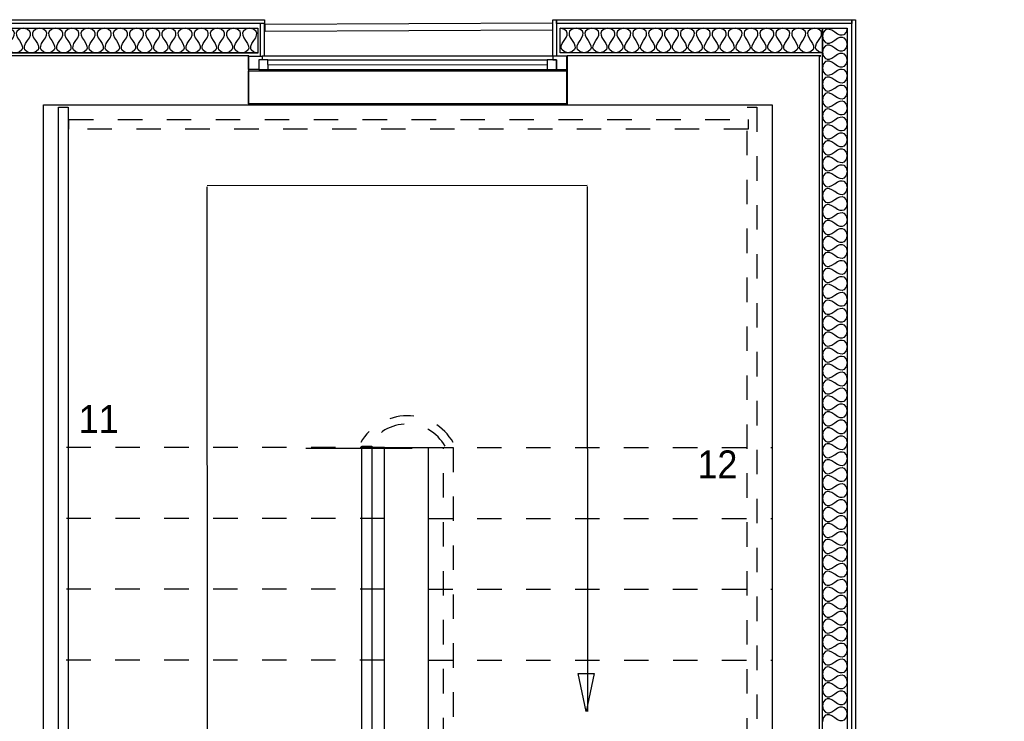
# Model space of a CAD drawing. Header units: millimetres. Extents: x -15 to 127, y -65 to 67.
# Tile 319 of 476: x 40.04 to 44.06, y 34.94 to 37.81. Entities that reach past the tile are written whole.
import ezdxf

# ---------------------------------------------------------------- set-up
doc = ezdxf.new("R2010")
doc.units = ezdxf.units.MM
doc.header["$MEASUREMENT"] = 0
doc.linetypes.add('PC_DASH_2', pattern=[0.125, 0.055556, -0.069444])
doc.layers.add('structure rdc', color=7, linetype='Continuous')
doc.styles.get("Standard").update_dxf_attribs({"font": 'BKANT.TTF'})

# ---------------------------------------------------------------- blocks, each defined once
blk = doc.blocks.new('PD_9339')
at = {"layer": 'structure rdc', "color": 0}
for points in [[(41.0314, -8.6301), (39.8425, -8.6301), (39.8425, -8.5288), (41.0314, -8.5288), (41.0314, -8.6301)], [(41.0314, -8.6301), (41.0158, -8.6269), (41.0047, -8.6174), (41.0024, -8.6103), (41.0029, -8.6016), (41.0069, -8.5913), (41.0149, -8.5795), (41.0229, -8.5676), (41.0268, -8.5573), (41.0274, -8.5486), (41.025, -8.5415), (41.014, -8.532), (40.9984, -8.5288), (40.9827, -8.532), (40.9717, -8.5415), (40.9694, -8.5486), (40.9699, -8.5573), (40.9739, -8.5676), (40.9819, -8.5795), (40.9899, -8.5913), (40.9938, -8.6016), (40.9943, -8.6103), (40.992, -8.6174), (40.981, -8.6269), (40.9653, -8.6301), (40.9497, -8.6269), (40.9387, -8.6174), (40.9363, -8.6103), (40.9369, -8.6016), (40.9408, -8.5913), (40.9488, -8.5795), (40.9568, -8.5676), (40.9608, -8.5573), (40.9613, -8.5486), (40.959, -8.5415), (40.9479, -8.532), (40.9323, -8.5288), (40.9167, -8.532), (40.9057, -8.5415), (40.9033, -8.5486), (40.9038, -8.5573), (40.9078, -8.5676), (40.9158, -8.5795), (40.9238, -8.5913), (40.9278, -8.6016), (40.9283, -8.6103), (40.9259, -8.6174), (40.9149, -8.6269), (40.8993, -8.6301), (40.8837, -8.6269), (40.8726, -8.6174), (40.8703, -8.6103), (40.8708, -8.6016), (40.8748, -8.5913), (40.8828, -8.5795), (40.8908, -8.5676), (40.8948, -8.5573), (40.8953, -8.5486), (40.8929, -8.5415), (40.8819, -8.532), (40.8663, -8.5288), (40.8506, -8.532), (40.8396, -8.5415), (40.8373, -8.5486), (40.8378, -8.5573), (40.8418, -8.5676), (40.8498, -8.5795), (40.8578, -8.5913), (40.8617, -8.6016), (40.8623, -8.6103), (40.8599, -8.6174), (40.8489, -8.6269), (40.8332, -8.6301), (40.8176, -8.6269), (40.8066, -8.6174), (40.8042, -8.6103), (40.8048, -8.6016), (40.8087, -8.5913), (40.8167, -8.5795), (40.8247, -8.5676), (40.8287, -8.5573), (40.8292, -8.5486), (40.8269, -8.5415), (40.8158, -8.532), (40.8002, -8.5288), (40.7846, -8.532), (40.7736, -8.5415), (40.7712, -8.5486), (40.7717, -8.5573), (40.7757, -8.5676), (40.7837, -8.5795), (40.7917, -8.5913), (40.7957, -8.6016), (40.7962, -8.6103), (40.7939, -8.6174), (40.7828, -8.6269), (40.7672, -8.6301), (40.7516, -8.6269), (40.7405, -8.6174), (40.7382, -8.6103), (40.7387, -8.6016), (40.7427, -8.5913), (40.7507, -8.5795), (40.7587, -8.5676), (40.7627, -8.5573), (40.7632, -8.5486), (40.7608, -8.5415), (40.7498, -8.532), (40.7342, -8.5288), (40.7185, -8.532), (40.7075, -8.5415), (40.7052, -8.5486), (40.7057, -8.5573), (40.7097, -8.5676), (40.7177, -8.5795), (40.7257, -8.5913), (40.7296, -8.6016), (40.7302, -8.6103), (40.7278, -8.6174), (40.7168, -8.6269), (40.7012, -8.6301), (40.6855, -8.6269), (40.6745, -8.6174), (40.6721, -8.6103), (40.6727, -8.6016), (40.6766, -8.5913), (40.6846, -8.5795), (40.6926, -8.5676), (40.6966, -8.5573), (40.6971, -8.5486), (40.6948, -8.5415), (40.6838, -8.532), (40.6681, -8.5288), (40.6525, -8.532), (40.6415, -8.5415), (40.6391, -8.5486), (40.6396, -8.5573), (40.6436, -8.5676), (40.6516, -8.5795), (40.6596, -8.5913), (40.6636, -8.6016), (40.6641, -8.6103), (40.6618, -8.6174), (40.6507, -8.6269), (40.6351, -8.6301), (40.6195, -8.6269), (40.6084, -8.6174), (40.6061, -8.6103), (40.6066, -8.6016), (40.6106, -8.5913), (40.6186, -8.5795), (40.6266, -8.5676), (40.6306, -8.5573), (40.6311, -8.5486), (40.6287, -8.5415), (40.6177, -8.532), (40.6021, -8.5288), (40.5865, -8.532), (40.5754, -8.5415), (40.5731, -8.5486), (40.5736, -8.5573), (40.5776, -8.5676), (40.5856, -8.5795), (40.5936, -8.5913), (40.5975, -8.6016), (40.5981, -8.6103), (40.5957, -8.6174), (40.5847, -8.6269), (40.5691, -8.6301), (40.5534, -8.6269), (40.5424, -8.6174), (40.5401, -8.6103), (40.5406, -8.6016), (40.5445, -8.5913), (40.5525, -8.5795), (40.5605, -8.5676), (40.5645, -8.5573), (40.565, -8.5486), (40.5627, -8.5415), (40.5517, -8.532), (40.536, -8.5288), (40.5204, -8.532), (40.5094, -8.5415), (40.507, -8.5486), (40.5075, -8.5573), (40.5115, -8.5676), (40.5195, -8.5795), (40.5275, -8.5913), (40.5315, -8.6016), (40.532, -8.6103), (40.5297, -8.6174), (40.5186, -8.6269), (40.503, -8.6301), (40.4874, -8.6269), (40.4764, -8.6174), (40.474, -8.6103), (40.4745, -8.6016), (40.4785, -8.5913), (40.4865, -8.5795), (40.4945, -8.5676), (40.4985, -8.5573), (40.499, -8.5486), (40.4966, -8.5415), (40.4856, -8.532), (40.47, -8.5288), (40.4544, -8.532), (40.4433, -8.5415), (40.441, -8.5486), (40.4415, -8.5573), (40.4455, -8.5676), (40.4535, -8.5795), (40.4615, -8.5913), (40.4654, -8.6016), (40.466, -8.6103), (40.4636, -8.6174), (40.4526, -8.6269), (40.437, -8.6301), (40.4213, -8.6269), (40.4103, -8.6174), (40.408, -8.6103), (40.4085, -8.6016), (40.4125, -8.5913), (40.4204, -8.5795), (40.4284, -8.5676), (40.4324, -8.5573), (40.4329, -8.5486), (40.4306, -8.5415), (40.4196, -8.532), (40.4039, -8.5288), (40.3883, -8.532), (40.3773, -8.5415), (40.3749, -8.5486), (40.3755, -8.5573), (40.3794, -8.5676), (40.3874, -8.5795), (40.3954, -8.5913), (40.3994, -8.6016), (40.3999, -8.6103), (40.3976, -8.6174), (40.3865, -8.6269), (40.3709, -8.6301), (40.3553, -8.6269), (40.3443, -8.6174), (40.3419, -8.6103), (40.3424, -8.6016), (40.3464, -8.5913), (40.3544, -8.5795), (40.3624, -8.5676), (40.3664, -8.5573), (40.3669, -8.5486), (40.3645, -8.5415), (40.3535, -8.532), (40.3379, -8.5288), (40.3223, -8.532), (40.3112, -8.5415), (40.3089, -8.5486), (40.3094, -8.5573), (40.3134, -8.5676), (40.3214, -8.5795), (40.3294, -8.5913), (40.3333, -8.6016), (40.3339, -8.6103), (40.3315, -8.6174), (40.3205, -8.6269), (40.3049, -8.6301), (40.2892, -8.6269), (40.2782, -8.6174), (40.2759, -8.6103), (40.2764, -8.6016), (40.2804, -8.5913), (40.2884, -8.5795), (40.2964, -8.5676), (40.3003, -8.5573), (40.3008, -8.5486), (40.2985, -8.5415), (40.2875, -8.532), (40.2718, -8.5288), (40.2562, -8.532), (40.2452, -8.5415), (40.2428, -8.5486), (40.2434, -8.5573), (40.2473, -8.5676), (40.2553, -8.5795), (40.2633, -8.5913), (40.2673, -8.6016), (40.2678, -8.6103), (40.2655, -8.6174), (40.2544, -8.6269), (40.2388, -8.6301), (40.2232, -8.6269), (40.2122, -8.6174), (40.2098, -8.6103), (40.2103, -8.6016), (40.2143, -8.5913), (40.2223, -8.5795), (40.2303, -8.5676), (40.2343, -8.5573), (40.2348, -8.5486), (40.2324, -8.5415), (40.2214, -8.532), (40.2058, -8.5288), (40.1902, -8.532), (40.1791, -8.5415), (40.1768, -8.5486), (40.1773, -8.5573), (40.1813, -8.5676), (40.1893, -8.5795), (40.1973, -8.5913), (40.2013, -8.6016), (40.2018, -8.6103), (40.1994, -8.6174), (40.1884, -8.6269), (40.1728, -8.6301), (40.1571, -8.6269), (40.1461, -8.6174), (40.1438, -8.6103), (40.1443, -8.6016), (40.1483, -8.5913), (40.1563, -8.5795), (40.1643, -8.5676), (40.1682, -8.5573), (40.1688, -8.5486), (40.1664, -8.5415), (40.1554, -8.532), (40.1397, -8.5288), (40.1241, -8.532), (40.1131, -8.5415), (40.1107, -8.5486), (40.1113, -8.5573), (40.1152, -8.5676), (40.1232, -8.5795), (40.1312, -8.5913), (40.1352, -8.6016), (40.1357, -8.6103), (40.1334, -8.6174), (40.1223, -8.6269), (40.1067, -8.6301), (40.0911, -8.6269), (40.0801, -8.6174), (40.0777, -8.6103), (40.0782, -8.6016), (40.0822, -8.5913), (40.0902, -8.5795), (40.0982, -8.5676), (40.1022, -8.5573), (40.1027, -8.5486), (40.1004, -8.5415), (40.0893, -8.532), (40.0737, -8.5288), (40.0581, -8.532), (40.047, -8.5415), (40.0447, -8.5486), (40.0452, -8.5573), (40.0492, -8.5676), (40.0572, -8.5795), (40.0652, -8.5913), (40.0692, -8.6016), (40.0697, -8.6103), (40.0673, -8.6174), (40.0563, -8.6269), (40.0407, -8.6301), (40.025, -8.6269), (40.014, -8.6174), (40.0117, -8.6103), (40.0122, -8.6016), (40.0162, -8.5913), (40.0242, -8.5795), (40.0322, -8.5676), (40.0361, -8.5573), (40.0367, -8.5486), (40.0343, -8.5415), (40.0233, -8.532), (40.0077, -8.5288), (39.992, -8.532), (39.981, -8.5415), (39.9786, -8.5486), (39.9792, -8.5573), (39.9831, -8.5676), (39.9911, -8.5795), (39.9991, -8.5913), (40.0031, -8.6016), (40.0036, -8.6103), (40.0013, -8.6174), (39.9903, -8.6269), (39.9746, -8.6301), (39.959, -8.6269), (39.948, -8.6174), (39.9456, -8.6103), (39.9461, -8.6016), (39.9501, -8.5913), (39.9581, -8.5795), (39.9661, -8.5676), (39.9701, -8.5573), (39.9706, -8.5486), (39.9683, -8.5415), (39.9572, -8.532), (39.9416, -8.5288), (39.926, -8.532), (39.9149, -8.5415), (39.9126, -8.5486), (39.9131, -8.5573), (39.9171, -8.5676), (39.9251, -8.5795), (39.9331, -8.5913), (39.9371, -8.6016), (39.9376, -8.6103), (39.9352, -8.6174), (39.9242, -8.6269), (39.9086, -8.6301), (39.893, -8.6269), (39.8819, -8.6174), (39.8796, -8.6103), (39.8801, -8.6016), (39.8841, -8.5913), (39.8921, -8.5795), (39.9001, -8.5676), (39.904, -8.5573), (39.9046, -8.5486), (39.9022, -8.5415), (39.8912, -8.532), (39.8756, -8.5288), (39.8599, -8.532), (39.8489, -8.5415), (39.8466, -8.5486), (39.8471, -8.5573), (39.851, -8.5676), (39.859, -8.5795), (39.867, -8.5913), (39.871, -8.6016), (39.8715, -8.6103), (39.8692, -8.6174), (39.8582, -8.6269), (39.8425, -8.6301)]]:
    blk.add_lwpolyline(points, dxfattribs=at)
blk = doc.blocks.new('PD_9342')
at = {"layer": 'structure rdc', "color": 0}
for points in [[(43.4394, -8.5288), (43.4394, -13.318), (43.3394, -13.318), (43.3394, -8.5288), (43.4394, -8.5288)], [(43.4394, -8.5288), (43.4363, -8.5443), (43.4269, -8.5551), (43.4198, -8.5575), (43.4113, -8.5569), (43.4011, -8.553), (43.3894, -8.5451), (43.3777, -8.5372), (43.3675, -8.5333), (43.3589, -8.5328), (43.3519, -8.5351), (43.3425, -8.546), (43.3394, -8.5614), (43.3425, -8.5768), (43.3519, -8.5877), (43.3589, -8.59), (43.3675, -8.5895), (43.3777, -8.5856), (43.3894, -8.5777), (43.4011, -8.5698), (43.4113, -8.5659), (43.4198, -8.5654), (43.4269, -8.5677), (43.4363, -8.5786), (43.4394, -8.594), (43.4363, -8.6094), (43.4269, -8.6203), (43.4198, -8.6226), (43.4113, -8.6221), (43.4011, -8.6182), (43.3894, -8.6103), (43.3777, -8.6024), (43.3675, -8.5985), (43.3589, -8.598), (43.3519, -8.6003), (43.3425, -8.6112), (43.3394, -8.6266), (43.3425, -8.642), (43.3519, -8.6529), (43.3589, -8.6552), (43.3675, -8.6547), (43.3777, -8.6508), (43.3894, -8.6429), (43.4011, -8.635), (43.4113, -8.6311), (43.4198, -8.6305), (43.4269, -8.6329), (43.4363, -8.6437), (43.4394, -8.6592), (43.4363, -8.6746), (43.4269, -8.6855), (43.4198, -8.6878), (43.4113, -8.6873), (43.4011, -8.6833), (43.3894, -8.6754), (43.3777, -8.6676), (43.3675, -8.6636), (43.3589, -8.6631), (43.3519, -8.6654), (43.3425, -8.6763), (43.3394, -8.6917), (43.3425, -8.7072), (43.3519, -8.718), (43.3589, -8.7204), (43.3675, -8.7198), (43.3777, -8.7159), (43.3894, -8.708), (43.4011, -8.7001), (43.4113, -8.6962), (43.4198, -8.6957), (43.4269, -8.698), (43.4363, -8.7089), (43.4394, -8.7243), (43.4363, -8.7397), (43.4269, -8.7506), (43.4198, -8.7529), (43.4113, -8.7524), (43.4011, -8.7485), (43.3894, -8.7406), (43.3777, -8.7327), (43.3675, -8.7288), (43.3589, -8.7283), (43.3519, -8.7306), (43.3425, -8.7415), (43.3394, -8.7569), (43.3425, -8.7723), (43.3519, -8.7832), (43.3589, -8.7855), (43.3675, -8.785), (43.3777, -8.7811), (43.3894, -8.7732), (43.4011, -8.7653), (43.4113, -8.7614), (43.4198, -8.7609), (43.4269, -8.7632), (43.4363, -8.7741), (43.4394, -8.7895), (43.4363, -8.8049), (43.4269, -8.8158), (43.4198, -8.8181), (43.4113, -8.8176), (43.4011, -8.8137), (43.3894, -8.8058), (43.3777, -8.7979), (43.3675, -8.794), (43.3589, -8.7934), (43.3519, -8.7958), (43.3425, -8.8066), (43.3394, -8.8221), (43.3425, -8.8375), (43.3519, -8.8484), (43.3589, -8.8507), (43.3675, -8.8502), (43.3777, -8.8462), (43.3894, -8.8383), (43.4011, -8.8305), (43.4113, -8.8265), (43.4198, -8.826), (43.4269, -8.8283), (43.4363, -8.8392), (43.4394, -8.8546), (43.4363, -8.8701), (43.4269, -8.8809), (43.4198, -8.8833), (43.4113, -8.8827), (43.4011, -8.8788), (43.3894, -8.8709), (43.3777, -8.863), (43.3675, -8.8591), (43.3589, -8.8586), (43.3519, -8.8609), (43.3425, -8.8718), (43.3394, -8.8872), (43.3425, -8.9026), (43.3519, -8.9135), (43.3589, -8.9158), (43.3675, -8.9153), (43.3777, -8.9114), (43.3894, -8.9035), (43.4011, -8.8956), (43.4113, -8.8917), (43.4198, -8.8912), (43.4269, -8.8935), (43.4363, -8.9044), (43.4394, -8.9198), (43.4363, -8.9352), (43.4269, -8.9461), (43.4198, -8.9484), (43.4113, -8.9479), (43.4011, -8.944), (43.3894, -8.9361), (43.3777, -8.9282), (43.3675, -8.9243), (43.3589, -8.9238), (43.3519, -8.9261), (43.3425, -8.937), (43.3394, -8.9524), (43.3425, -8.9678), (43.3519, -8.9787), (43.3589, -8.981), (43.3675, -8.9805), (43.3777, -8.9766), (43.3894, -8.9687), (43.4011, -8.9608), (43.4113, -8.9568), (43.4198, -8.9563), (43.4269, -8.9586), (43.4363, -8.9695), (43.4394, -8.985), (43.4363, -9.0004), (43.4269, -9.0113), (43.4198, -9.0136), (43.4113, -9.0131), (43.4011, -9.0091), (43.3894, -9.0012), (43.3777, -8.9933), (43.3675, -8.9894), (43.3589, -8.9889), (43.3519, -8.9912), (43.3425, -9.0021), (43.3394, -9.0175), (43.3425, -9.033), (43.3519, -9.0438), (43.3589, -9.0462), (43.3675, -9.0456), (43.3777, -9.0417), (43.3894, -9.0338), (43.4011, -9.0259), (43.4113, -9.022), (43.4198, -9.0215), (43.4269, -9.0238), (43.4363, -9.0347), (43.4394, -9.0501), (43.4363, -9.0655), (43.4269, -9.0764), (43.4198, -9.0787), (43.4113, -9.0782), (43.4011, -9.0743), (43.3894, -9.0664), (43.3777, -9.0585), (43.3675, -9.0546), (43.3589, -9.0541), (43.3519, -9.0564), (43.3425, -9.0673), (43.3394, -9.0827), (43.3425, -9.0981), (43.3519, -9.109), (43.3589, -9.1113), (43.3675, -9.1108), (43.3777, -9.1069), (43.3894, -9.099), (43.4011, -9.0911), (43.4113, -9.0872), (43.4198, -9.0866), (43.4269, -9.089), (43.4363, -9.0998), (43.4394, -9.1153), (43.4363, -9.1307), (43.4269, -9.1416), (43.4198, -9.1439), (43.4113, -9.1434), (43.4011, -9.1395), (43.3894, -9.1316), (43.3777, -9.1237), (43.3675, -9.1197), (43.3589, -9.1192), (43.3519, -9.1215), (43.3425, -9.1324), (43.3394, -9.1478), (43.3425, -9.1633), (43.3519, -9.1742), (43.3589, -9.1765), (43.3675, -9.176), (43.3777, -9.172), (43.3894, -9.1641), (43.4011, -9.1562), (43.4113, -9.1523), (43.4198, -9.1518), (43.4269, -9.1541), (43.4363, -9.165), (43.4394, -9.1804), (43.4363, -9.1959), (43.4269, -9.2067), (43.4198, -9.2091), (43.4113, -9.2085), (43.4011, -9.2046), (43.3894, -9.1967), (43.3777, -9.1888), (43.3675, -9.1849), (43.3589, -9.1844), (43.3519, -9.1867), (43.3425, -9.1976), (43.3394, -9.213), (43.3425, -9.2284), (43.3519, -9.2393), (43.3589, -9.2416), (43.3675, -9.2411), (43.3777, -9.2372), (43.3894, -9.2293), (43.4011, -9.2214), (43.4113, -9.2175), (43.4198, -9.217), (43.4269, -9.2193), (43.4363, -9.2302), (43.4394, -9.2456), (43.4363, -9.261), (43.4269, -9.2719), (43.4198, -9.2742), (43.4113, -9.2737), (43.4011, -9.2698), (43.3894, -9.2619), (43.3777, -9.254), (43.3675, -9.2501), (43.3589, -9.2495), (43.3519, -9.2519), (43.3425, -9.2627), (43.3394, -9.2782), (43.3425, -9.2936), (43.3519, -9.3045), (43.3589, -9.3068), (43.3675, -9.3063), (43.3777, -9.3024), (43.3894, -9.2945), (43.4011, -9.2866), (43.4113, -9.2826), (43.4198, -9.2821), (43.4269, -9.2844), (43.4363, -9.2953), (43.4394, -9.3107), (43.4363, -9.3262), (43.4269, -9.337), (43.4198, -9.3394), (43.4113, -9.3389), (43.4011, -9.3349), (43.3894, -9.327), (43.3777, -9.3191), (43.3675, -9.3152), (43.3589, -9.3147), (43.3519, -9.317), (43.3425, -9.3279), (43.3394, -9.3433), (43.3425, -9.3587), (43.3519, -9.3696), (43.3589, -9.3719), (43.3675, -9.3714), (43.3777, -9.3675), (43.3894, -9.3596), (43.4011, -9.3517), (43.4113, -9.3478), (43.4198, -9.3473), (43.4269, -9.3496), (43.4363, -9.3605), (43.4394, -9.3759), (43.4363, -9.3913), (43.4269, -9.4022), (43.4198, -9.4045), (43.4113, -9.404), (43.4011, -9.4001), (43.3894, -9.3922), (43.3777, -9.3843), (43.3675, -9.3804), (43.3589, -9.3799), (43.3519, -9.3822), (43.3425, -9.3931), (43.3394, -9.4085), (43.3425, -9.4239), (43.3519, -9.4348), (43.3589, -9.4371), (43.3675, -9.4366), (43.3777, -9.4327), (43.3894, -9.4248), (43.4011, -9.4169), (43.4113, -9.413), (43.4198, -9.4124), (43.4269, -9.4148), (43.4363, -9.4256), (43.4394, -9.4411), (43.4363, -9.4565), (43.4269, -9.4674), (43.4198, -9.4697), (43.4113, -9.4692), (43.4011, -9.4652), (43.3894, -9.4574), (43.3777, -9.4495), (43.3675, -9.4455), (43.3589, -9.445), (43.3519, -9.4473), (43.3425, -9.4582), (43.3394, -9.4736), (43.3425, -9.4891), (43.3519, -9.4999), (43.3589, -9.5023), (43.3675, -9.5017), (43.3777, -9.4978), (43.3894, -9.4899), (43.4011, -9.482), (43.4113, -9.4781), (43.4198, -9.4776), (43.4269, -9.4799), (43.4363, -9.4908), (43.4394, -9.5062), (43.4363, -9.5216), (43.4269, -9.5325), (43.4198, -9.5348), (43.4113, -9.5343), (43.4011, -9.5304), (43.3894, -9.5225), (43.3777, -9.5146), (43.3675, -9.5107), (43.3589, -9.5102), (43.3519, -9.5125), (43.3425, -9.5234), (43.3394, -9.5388), (43.3425, -9.5542), (43.3519, -9.5651), (43.3589, -9.5674), (43.3675, -9.5669), (43.3777, -9.563), (43.3894, -9.5551), (43.4011, -9.5472), (43.4113, -9.5433), (43.4198, -9.5428), (43.4269, -9.5451), (43.4363, -9.556), (43.4394, -9.5714), (43.4363, -9.5868), (43.4269, -9.5977), (43.4198, -9.6), (43.4113, -9.5995), (43.4011, -9.5956), (43.3894, -9.5877), (43.3777, -9.5798), (43.3675, -9.5759), (43.3589, -9.5753), (43.3519, -9.5777), (43.3425, -9.5885), (43.3394, -9.604), (43.3425, -9.6194), (43.3519, -9.6303), (43.3589, -9.6326), (43.3675, -9.6321), (43.3777, -9.6281), (43.3894, -9.6202), (43.4011, -9.6124), (43.4113, -9.6084), (43.4198, -9.6079), (43.4269, -9.6102), (43.4363, -9.6211), (43.4394, -9.6365), (43.4363, -9.652), (43.4269, -9.6628), (43.4198, -9.6652), (43.4113, -9.6646), (43.4011, -9.6607), (43.3894, -9.6528), (43.3777, -9.6449), (43.3675, -9.641), (43.3589, -9.6405), (43.3519, -9.6428), (43.3425, -9.6537), (43.3394, -9.6691), (43.3425, -9.6845), (43.3519, -9.6954), (43.3589, -9.6977), (43.3675, -9.6972), (43.3777, -9.6933), (43.3894, -9.6854), (43.4011, -9.6775), (43.4113, -9.6736), (43.4198, -9.6731), (43.4269, -9.6754), (43.4363, -9.6863), (43.4394, -9.7017), (43.4363, -9.7171), (43.4269, -9.728), (43.4198, -9.7303), (43.4113, -9.7298), (43.4011, -9.7259), (43.3894, -9.718), (43.3777, -9.7101), (43.3675, -9.7062), (43.3589, -9.7057), (43.3519, -9.708), (43.3425, -9.7189), (43.3394, -9.7343), (43.3425, -9.7497), (43.3519, -9.7606), (43.3589, -9.7629), (43.3675, -9.7624), (43.3777, -9.7585), (43.3894, -9.7506), (43.4011, -9.7427), (43.4113, -9.7387), (43.4198, -9.7382), (43.4269, -9.7406), (43.4363, -9.7514), (43.4394, -9.7669), (43.4363, -9.7823), (43.4269, -9.7932), (43.4198, -9.7955), (43.4113, -9.795), (43.4011, -9.791), (43.3894, -9.7831), (43.3777, -9.7753), (43.3675, -9.7713), (43.3589, -9.7708), (43.3519, -9.7731), (43.3425, -9.784), (43.3394, -9.7994), (43.3425, -9.8149), (43.3519, -9.8257), (43.3589, -9.8281), (43.3675, -9.8275), (43.3777, -9.8236), (43.3894, -9.8157), (43.4011, -9.8078), (43.4113, -9.8039), (43.4198, -9.8034), (43.4269, -9.8057), (43.4363, -9.8166), (43.4394, -9.832), (43.4363, -9.8474), (43.4269, -9.8583), (43.4198, -9.8606), (43.4113, -9.8601), (43.4011, -9.8562), (43.3894, -9.8483), (43.3777, -9.8404), (43.3675, -9.8365), (43.3589, -9.836), (43.3519, -9.8383), (43.3425, -9.8492), (43.3394, -9.8646), (43.3425, -9.88), (43.3519, -9.8909), (43.3589, -9.8932), (43.3675, -9.8927), (43.3777, -9.8888), (43.3894, -9.8809), (43.4011, -9.873), (43.4113, -9.8691), (43.4198, -9.8685), (43.4269, -9.8709), (43.4363, -9.8818), (43.4394, -9.8972), (43.4363, -9.9126), (43.4269, -9.9235), (43.4198, -9.9258), (43.4113, -9.9253), (43.4011, -9.9214), (43.3894, -9.9135), (43.3777, -9.9056), (43.3675, -9.9016), (43.3589, -9.9011), (43.3519, -9.9034), (43.3425, -9.9143), (43.3394, -9.9298), (43.3425, -9.9452), (43.3519, -9.9561), (43.3589, -9.9584), (43.3675, -9.9579), (43.3777, -9.9539), (43.3894, -9.946), (43.4011, -9.9381), (43.4113, -9.9342), (43.4198, -9.9337), (43.4269, -9.936), (43.4363, -9.9469), (43.4394, -9.9623), (43.4363, -9.9778), (43.4269, -9.9886), (43.4198, -9.991), (43.4113, -9.9904), (43.4011, -9.9865), (43.3894, -9.9786), (43.3777, -9.9707), (43.3675, -9.9668), (43.3589, -9.9663), (43.3519, -9.9686), (43.3425, -9.9795), (43.3394, -9.9949), (43.3425, -10.0103), (43.3519, -10.0212), (43.3589, -10.0235), (43.3675, -10.023), (43.3777, -10.0191), (43.3894, -10.0112), (43.4011, -10.0033), (43.4113, -9.9994), (43.4198, -9.9989), (43.4269, -10.0012), (43.4363, -10.0121), (43.4394, -10.0275), (43.4363, -10.0429), (43.4269, -10.0538), (43.4198, -10.0561), (43.4113, -10.0556), (43.4011, -10.0517), (43.3894, -10.0438), (43.3777, -10.0359), (43.3675, -10.032), (43.3589, -10.0314), (43.3519, -10.0338), (43.3425, -10.0446), (43.3394, -10.0601), (43.3425, -10.0755), (43.3519, -10.0864), (43.3589, -10.0887), (43.3675, -10.0882), (43.3777, -10.0843), (43.3894, -10.0764), (43.4011, -10.0685), (43.4113, -10.0645), (43.4198, -10.064), (43.4269, -10.0663), (43.4363, -10.0772), (43.4394, -10.0926), (43.4363, -10.1081), (43.4269, -10.119), (43.4198, -10.1213), (43.4113, -10.1208), (43.4011, -10.1168), (43.3894, -10.1089), (43.3777, -10.101), (43.3675, -10.0971), (43.3589, -10.0966), (43.3519, -10.0989), (43.3425, -10.1098), (43.3394, -10.1252), (43.3425, -10.1406), (43.3519, -10.1515), (43.3589, -10.1539), (43.3675, -10.1533), (43.3777, -10.1494), (43.3894, -10.1415), (43.4011, -10.1336), (43.4113, -10.1297), (43.4198, -10.1292), (43.4269, -10.1315), (43.4363, -10.1424), (43.4394, -10.1578), (43.4363, -10.1732), (43.4269, -10.1841), (43.4198, -10.1864), (43.4113, -10.1859), (43.4011, -10.182), (43.3894, -10.1741), (43.3777, -10.1662), (43.3675, -10.1623), (43.3589, -10.1618), (43.3519, -10.1641), (43.3425, -10.175), (43.3394, -10.1904), (43.3425, -10.2058), (43.3519, -10.2167), (43.3589, -10.219), (43.3675, -10.2185), (43.3777, -10.2146), (43.3894, -10.2067), (43.4011, -10.1988), (43.4113, -10.1949), (43.4198, -10.1943), (43.4269, -10.1967), (43.4363, -10.2075), (43.4394, -10.223), (43.4363, -10.2384), (43.4269, -10.2493), (43.4198, -10.2516), (43.4113, -10.2511), (43.4011, -10.2471), (43.3894, -10.2393), (43.3777, -10.2314), (43.3675, -10.2274), (43.3589, -10.2269), (43.3519, -10.2292), (43.3425, -10.2401), (43.3394, -10.2555), (43.3425, -10.271), (43.3519, -10.2818), (43.3589, -10.2842), (43.3675, -10.2837), (43.3777, -10.2797), (43.3894, -10.2718), (43.4011, -10.2639), (43.4113, -10.26), (43.4198, -10.2595), (43.4269, -10.2618), (43.4363, -10.2727), (43.4394, -10.2881), (43.4363, -10.3035), (43.4269, -10.3144), (43.4198, -10.3167), (43.4113, -10.3162), (43.4011, -10.3123), (43.3894, -10.3044), (43.3777, -10.2965), (43.3675, -10.2926), (43.3589, -10.2921), (43.3519, -10.2944), (43.3425, -10.3053), (43.3394, -10.3207), (43.3425, -10.3361), (43.3519, -10.347), (43.3589, -10.3493), (43.3675, -10.3488), (43.3777, -10.3449), (43.3894, -10.337), (43.4011, -10.3291), (43.4113, -10.3252), (43.4198, -10.3247), (43.4269, -10.327), (43.4363, -10.3379), (43.4394, -10.3533), (43.4363, -10.3687), (43.4269, -10.3796), (43.4198, -10.3819), (43.4113, -10.3814), (43.4011, -10.3775), (43.3894, -10.3696), (43.3777, -10.3617), (43.3675, -10.3578), (43.3589, -10.3572), (43.3519, -10.3596), (43.3425, -10.3704), (43.3394, -10.3859), (43.3425, -10.4013), (43.3519, -10.4122), (43.3589, -10.4145), (43.3675, -10.414), (43.3777, -10.41), (43.3894, -10.4022), (43.4011, -10.3943), (43.4113, -10.3903), (43.4198, -10.3898), (43.4269, -10.3921), (43.4363, -10.403), (43.4394, -10.4184), (43.4363, -10.4339), (43.4269, -10.4447), (43.4198, -10.4471), (43.4113, -10.4465), (43.4011, -10.4426), (43.3894, -10.4347), (43.3777, -10.4268), (43.3675, -10.4229), (43.3589, -10.4224), (43.3519, -10.4247), (43.3425, -10.4356), (43.3394, -10.451), (43.3425, -10.4664), (43.3519, -10.4773), (43.3589, -10.4796), (43.3675, -10.4791), (43.3777, -10.4752), (43.3894, -10.4673), (43.4011, -10.4594), (43.4113, -10.4555), (43.4198, -10.455), (43.4269, -10.4573), (43.4363, -10.4682), (43.4394, -10.4836), (43.4363, -10.499), (43.4269, -10.5099), (43.4198, -10.5122), (43.4113, -10.5117), (43.4011, -10.5078), (43.3894, -10.4999), (43.3777, -10.492), (43.3675, -10.4881), (43.3589, -10.4876), (43.3519, -10.4899), (43.3425, -10.5008), (43.3394, -10.5162), (43.3425, -10.5316), (43.3519, -10.5425), (43.3589, -10.5448), (43.3675, -10.5443), (43.3777, -10.5404), (43.3894, -10.5325), (43.4011, -10.5246), (43.4113, -10.5207), (43.4198, -10.5201), (43.4269, -10.5225), (43.4363, -10.5333), (43.4394, -10.5488), (43.4363, -10.5642), (43.4269, -10.5751), (43.4198, -10.5774), (43.4113, -10.5769), (43.4011, -10.5729), (43.3894, -10.565), (43.3777, -10.5572), (43.3675, -10.5532), (43.3589, -10.5527), (43.3519, -10.555), (43.3425, -10.5659), (43.3394, -10.5813), (43.3425, -10.5968), (43.3519, -10.6076), (43.3589, -10.61), (43.3675, -10.6094), (43.3777, -10.6055), (43.3894, -10.5976), (43.4011, -10.5897), (43.4113, -10.5858), (43.4198, -10.5853), (43.4269, -10.5876), (43.4363, -10.5985), (43.4394, -10.6139), (43.4363, -10.6293), (43.4269, -10.6402), (43.4198, -10.6425), (43.4113, -10.642), (43.4011, -10.6381), (43.3894, -10.6302), (43.3777, -10.6223), (43.3675, -10.6184), (43.3589, -10.6179), (43.3519, -10.6202), (43.3425, -10.6311), (43.3394, -10.6465), (43.3425, -10.6619), (43.3519, -10.6728), (43.3589, -10.6751), (43.3675, -10.6746), (43.3777, -10.6707), (43.3894, -10.6628), (43.4011, -10.6549), (43.4113, -10.651), (43.4198, -10.6505), (43.4269, -10.6528), (43.4363, -10.6637), (43.4394, -10.6791), (43.4363, -10.6945), (43.4269, -10.7054), (43.4198, -10.7077), (43.4113, -10.7072), (43.4011, -10.7033), (43.3894, -10.6954), (43.3777, -10.6875), (43.3675, -10.6835), (43.3589, -10.683), (43.3519, -10.6854), (43.3425, -10.6962), (43.3394, -10.7117), (43.3425, -10.7271), (43.3519, -10.738), (43.3589, -10.7403), (43.3675, -10.7398), (43.3777, -10.7358), (43.3894, -10.7279), (43.4011, -10.7201), (43.4113, -10.7161), (43.4198, -10.7156), (43.4269, -10.7179), (43.4363, -10.7288), (43.4394, -10.7442), (43.4363, -10.7597), (43.4269, -10.7705), (43.4198, -10.7729), (43.4113, -10.7723), (43.4011, -10.7684), (43.3894, -10.7605), (43.3777, -10.7526), (43.3675, -10.7487), (43.3589, -10.7482), (43.3519, -10.7505), (43.3425, -10.7614), (43.3394, -10.7768), (43.3425, -10.7922), (43.3519, -10.8031), (43.3589, -10.8054), (43.3675, -10.8049), (43.3777, -10.801), (43.3894, -10.7931), (43.4011, -10.7852), (43.4113, -10.7813), (43.4198, -10.7808), (43.4269, -10.7831), (43.4363, -10.794), (43.4394, -10.8094), (43.4363, -10.8248), (43.4269, -10.8357), (43.4198, -10.838), (43.4113, -10.8375), (43.4011, -10.8336), (43.3894, -10.8257), (43.3777, -10.8178), (43.3675, -10.8139), (43.3589, -10.8133), (43.3519, -10.8157), (43.3425, -10.8266), (43.3394, -10.842), (43.3425, -10.8574), (43.3519, -10.8683), (43.3589, -10.8706), (43.3675, -10.8701), (43.3777, -10.8662), (43.3894, -10.8583), (43.4011, -10.8504), (43.4113, -10.8464), (43.4198, -10.8459), (43.4269, -10.8482), (43.4363, -10.8591), (43.4394, -10.8746), (43.4363, -10.89), (43.4269, -10.9009), (43.4198, -10.9032), (43.4113, -10.9027), (43.4011, -10.8987), (43.3894, -10.8908), (43.3777, -10.8829), (43.3675, -10.879), (43.3589, -10.8785), (43.3519, -10.8808), (43.3425, -10.8917), (43.3394, -10.9071), (43.3425, -10.9226), (43.3519, -10.9334), (43.3589, -10.9358), (43.3675, -10.9352), (43.3777, -10.9313), (43.3894, -10.9234), (43.4011, -10.9155), (43.4113, -10.9116), (43.4198, -10.9111), (43.4269, -10.9134), (43.4363, -10.9243), (43.4394, -10.9397), (43.4363, -10.9551), (43.4269, -10.966), (43.4198, -10.9683), (43.4113, -10.9678), (43.4011, -10.9639), (43.3894, -10.956), (43.3777, -10.9481), (43.3675, -10.9442), (43.3589, -10.9437), (43.3519, -10.946), (43.3425, -10.9569), (43.3394, -10.9723), (43.3425, -10.9877), (43.3519, -10.9986), (43.3589, -11.0009), (43.3675, -11.0004), (43.3777, -10.9965), (43.3894, -10.9886), (43.4011, -10.9807), (43.4113, -10.9768), (43.4198, -10.9762), (43.4269, -10.9786), (43.4363, -10.9894), (43.4394, -11.0049), (43.4363, -11.0203), (43.4269, -11.0312), (43.4198, -11.0335), (43.4113, -11.033), (43.4011, -11.0291), (43.3894, -11.0212), (43.3777, -11.0133), (43.3675, -11.0093), (43.3589, -11.0088), (43.3519, -11.0111), (43.3425, -11.022), (43.3394, -11.0374), (43.3425, -11.0529), (43.3519, -11.0638), (43.3589, -11.0661), (43.3675, -11.0656), (43.3777, -11.0616), (43.3894, -11.0537), (43.4011, -11.0458), (43.4113, -11.0419), (43.4198, -11.0414), (43.4269, -11.0437), (43.4363, -11.0546), (43.4394, -11.07), (43.4363, -11.0854), (43.4269, -11.0963), (43.4198, -11.0987), (43.4113, -11.0981), (43.4011, -11.0942), (43.3894, -11.0863), (43.3777, -11.0784), (43.3675, -11.0745), (43.3589, -11.074), (43.3519, -11.0763), (43.3425, -11.0872), (43.3394, -11.1026), (43.3425, -11.118), (43.3519, -11.1289), (43.3589, -11.1312), (43.3675, -11.1307), (43.3777, -11.1268), (43.3894, -11.1189), (43.4011, -11.111), (43.4113, -11.1071), (43.4198, -11.1066), (43.4269, -11.1089), (43.4363, -11.1198), (43.4394, -11.1352), (43.4363, -11.1506), (43.4269, -11.1615), (43.4198, -11.1638), (43.4113, -11.1633), (43.4011, -11.1594), (43.3894, -11.1515), (43.3777, -11.1436), (43.3675, -11.1397), (43.3589, -11.1391), (43.3519, -11.1415), (43.3425, -11.1523), (43.3394, -11.1678), (43.3425, -11.1832), (43.3519, -11.1941), (43.3589, -11.1964), (43.3675, -11.1959), (43.3777, -11.1919), (43.3894, -11.1841), (43.4011, -11.1762), (43.4113, -11.1722), (43.4198, -11.1717), (43.4269, -11.174), (43.4363, -11.1849), (43.4394, -11.2003), (43.4363, -11.2158), (43.4269, -11.2266), (43.4198, -11.229), (43.4113, -11.2285), (43.4011, -11.2245), (43.3894, -11.2166), (43.3777, -11.2087), (43.3675, -11.2048), (43.3589, -11.2043), (43.3519, -11.2066), (43.3425, -11.2175), (43.3394, -11.2329), (43.3425, -11.2483), (43.3519, -11.2592), (43.3589, -11.2615), (43.3675, -11.261), (43.3777, -11.2571), (43.3894, -11.2492), (43.4011, -11.2413), (43.4113, -11.2374), (43.4198, -11.2369), (43.4269, -11.2392), (43.4363, -11.2501), (43.4394, -11.2655), (43.4363, -11.2809), (43.4269, -11.2918), (43.4198, -11.2941), (43.4113, -11.2936), (43.4011, -11.2897), (43.3894, -11.2818), (43.3777, -11.2739), (43.3675, -11.27), (43.3589, -11.2695), (43.3519, -11.2718), (43.3425, -11.2827), (43.3394, -11.2981), (43.3425, -11.3135), (43.3519, -11.3244), (43.3589, -11.3267), (43.3675, -11.3262), (43.3777, -11.3223), (43.3894, -11.3144), (43.4011, -11.3065), (43.4113, -11.3026), (43.4198, -11.302), (43.4269, -11.3044), (43.4363, -11.3152), (43.4394, -11.3307), (43.4363, -11.3461), (43.4269, -11.357), (43.4198, -11.3593), (43.4113, -11.3588), (43.4011, -11.3548), (43.3894, -11.347), (43.3777, -11.3391), (43.3675, -11.3351), (43.3589, -11.3346), (43.3519, -11.3369), (43.3425, -11.3478), (43.3394, -11.3632)]]:
    blk.add_lwpolyline(points, dxfattribs=at)
blk = doc.blocks.new('PD_9343')
at = {"layer": 'structure rdc', "color": 0}
for points in [[(43.3394, -8.6288), (42.2671, -8.6288), (42.2671, -8.5288), (43.3394, -8.5288), (43.3394, -8.6288)], [(43.3394, -8.6288), (43.324, -8.6257), (43.3131, -8.6163), (43.3108, -8.6093), (43.3113, -8.6007), (43.3153, -8.5906), (43.3231, -8.5788), (43.331, -8.5671), (43.3349, -8.557), (43.3355, -8.5484), (43.3331, -8.5413), (43.3223, -8.532), (43.3069, -8.5288), (43.2915, -8.532), (43.2806, -8.5413), (43.2783, -8.5484), (43.2788, -8.557), (43.2828, -8.5671), (43.2906, -8.5788), (43.2985, -8.5906), (43.3024, -8.6007), (43.303, -8.6093), (43.3006, -8.6163), (43.2898, -8.6257), (43.2744, -8.6288), (43.259, -8.6257), (43.2481, -8.6163), (43.2458, -8.6093), (43.2464, -8.6007), (43.2503, -8.5906), (43.2582, -8.5788), (43.266, -8.5671), (43.2699, -8.557), (43.2705, -8.5484), (43.2682, -8.5413), (43.2573, -8.532), (43.2419, -8.5288), (43.2265, -8.532), (43.2157, -8.5413), (43.2133, -8.5484), (43.2139, -8.557), (43.2178, -8.5671), (43.2257, -8.5788), (43.2335, -8.5906), (43.2375, -8.6007), (43.238, -8.6093), (43.2357, -8.6163), (43.2248, -8.6257), (43.2094, -8.6288), (43.194, -8.6257), (43.1832, -8.6163), (43.1808, -8.6093), (43.1814, -8.6007), (43.1853, -8.5906), (43.1932, -8.5788), (43.201, -8.5671), (43.205, -8.557), (43.2055, -8.5484), (43.2032, -8.5413), (43.1923, -8.532), (43.1769, -8.5288), (43.1615, -8.532), (43.1507, -8.5413), (43.1484, -8.5484), (43.1489, -8.557), (43.1528, -8.5671), (43.1607, -8.5788), (43.1686, -8.5906), (43.1725, -8.6007), (43.173, -8.6093), (43.1707, -8.6163), (43.1598, -8.6257), (43.1444, -8.6288), (43.129, -8.6257), (43.1182, -8.6163), (43.1159, -8.6093), (43.1164, -8.6007), (43.1203, -8.5906), (43.1282, -8.5788), (43.1361, -8.5671), (43.14, -8.557), (43.1405, -8.5484), (43.1382, -8.5413), (43.1273, -8.532), (43.1119, -8.5288), (43.0965, -8.532), (43.0857, -8.5413), (43.0834, -8.5484), (43.0839, -8.557), (43.0878, -8.5671), (43.0957, -8.5788), (43.1036, -8.5906), (43.1075, -8.6007), (43.108, -8.6093), (43.1057, -8.6163), (43.0948, -8.6257), (43.0794, -8.6288), (43.0641, -8.6257), (43.0532, -8.6163), (43.0509, -8.6093), (43.0514, -8.6007), (43.0553, -8.5906), (43.0632, -8.5788), (43.0711, -8.5671), (43.075, -8.557), (43.0755, -8.5484), (43.0732, -8.5413), (43.0623, -8.532), (43.047, -8.5288), (43.0316, -8.532), (43.0207, -8.5413), (43.0184, -8.5484), (43.0189, -8.557), (43.0228, -8.5671), (43.0307, -8.5788), (43.0386, -8.5906), (43.0425, -8.6007), (43.043, -8.6093), (43.0407, -8.6163), (43.0299, -8.6257), (43.0145, -8.6288), (42.9991, -8.6257), (42.9882, -8.6163), (42.9859, -8.6093), (42.9864, -8.6007), (42.9903, -8.5906), (42.9982, -8.5788), (43.0061, -8.5671), (43.01, -8.557), (43.0105, -8.5484), (43.0082, -8.5413), (42.9974, -8.532), (42.982, -8.5288), (42.9666, -8.532), (42.9557, -8.5413), (42.9534, -8.5484), (42.9539, -8.557), (42.9578, -8.5671), (42.9657, -8.5788), (42.9736, -8.5906), (42.9775, -8.6007), (42.978, -8.6093), (42.9757, -8.6163), (42.9649, -8.6257), (42.9495, -8.6288), (42.9341, -8.6257), (42.9232, -8.6163), (42.9209, -8.6093), (42.9214, -8.6007), (42.9253, -8.5906), (42.9332, -8.5788), (42.9411, -8.5671), (42.945, -8.557), (42.9455, -8.5484), (42.9432, -8.5413), (42.9324, -8.532), (42.917, -8.5288), (42.9016, -8.532), (42.8907, -8.5413), (42.8884, -8.5484), (42.8889, -8.557), (42.8929, -8.5671), (42.9007, -8.5788), (42.9086, -8.5906), (42.9125, -8.6007), (42.9131, -8.6093), (42.9107, -8.6163), (42.8999, -8.6257), (42.8845, -8.6288), (42.8691, -8.6257), (42.8582, -8.6163), (42.8559, -8.6093), (42.8564, -8.6007), (42.8604, -8.5906), (42.8682, -8.5788), (42.8761, -8.5671), (42.88, -8.557), (42.8806, -8.5484), (42.8782, -8.5413), (42.8674, -8.532), (42.852, -8.5288), (42.8366, -8.532), (42.8258, -8.5413), (42.8234, -8.5484), (42.824, -8.557), (42.8279, -8.5671), (42.8358, -8.5788), (42.8436, -8.5906), (42.8476, -8.6007), (42.8481, -8.6093), (42.8458, -8.6163), (42.8349, -8.6257), (42.8195, -8.6288), (42.8041, -8.6257), (42.7933, -8.6163), (42.7909, -8.6093), (42.7915, -8.6007), (42.7954, -8.5906), (42.8033, -8.5788), (42.8111, -8.5671), (42.8151, -8.557), (42.8156, -8.5484), (42.8133, -8.5413), (42.8024, -8.532), (42.787, -8.5288), (42.7716, -8.532), (42.7608, -8.5413), (42.7585, -8.5484), (42.759, -8.557), (42.7629, -8.5671), (42.7708, -8.5788), (42.7787, -8.5906), (42.7826, -8.6007), (42.7831, -8.6093), (42.7808, -8.6163), (42.7699, -8.6257), (42.7545, -8.6288), (42.7391, -8.6257), (42.7283, -8.6163), (42.726, -8.6093), (42.7265, -8.6007), (42.7304, -8.5906), (42.7383, -8.5788), (42.7462, -8.5671), (42.7501, -8.557), (42.7506, -8.5484), (42.7483, -8.5413), (42.7374, -8.532), (42.722, -8.5288), (42.7066, -8.532), (42.6958, -8.5413), (42.6935, -8.5484), (42.694, -8.557), (42.6979, -8.5671), (42.7058, -8.5788), (42.7137, -8.5906), (42.7176, -8.6007), (42.7181, -8.6093), (42.7158, -8.6163), (42.7049, -8.6257), (42.6895, -8.6288), (42.6741, -8.6257), (42.6633, -8.6163), (42.661, -8.6093), (42.6615, -8.6007), (42.6654, -8.5906), (42.6733, -8.5788), (42.6812, -8.5671), (42.6851, -8.557), (42.6856, -8.5484), (42.6833, -8.5413), (42.6724, -8.532), (42.657, -8.5288), (42.6417, -8.532), (42.6308, -8.5413), (42.6285, -8.5484), (42.629, -8.557), (42.6329, -8.5671), (42.6408, -8.5788), (42.6487, -8.5906), (42.6526, -8.6007), (42.6531, -8.6093), (42.6508, -8.6163), (42.6399, -8.6257), (42.6246, -8.6288), (42.6092, -8.6257), (42.5983, -8.6163), (42.596, -8.6093), (42.5965, -8.6007), (42.6004, -8.5906), (42.6083, -8.5788), (42.6162, -8.5671), (42.6201, -8.557), (42.6206, -8.5484), (42.6183, -8.5413), (42.6075, -8.532), (42.5921, -8.5288), (42.5767, -8.532), (42.5658, -8.5413), (42.5635, -8.5484), (42.564, -8.557), (42.5679, -8.5671), (42.5758, -8.5788), (42.5837, -8.5906), (42.5876, -8.6007), (42.5881, -8.6093), (42.5858, -8.6163), (42.575, -8.6257), (42.5596, -8.6288), (42.5442, -8.6257), (42.5333, -8.6163), (42.531, -8.6093), (42.5315, -8.6007), (42.5354, -8.5906), (42.5433, -8.5788), (42.5512, -8.5671), (42.5551, -8.557), (42.5556, -8.5484), (42.5533, -8.5413), (42.5425, -8.532), (42.5271, -8.5288), (42.5117, -8.532), (42.5008, -8.5413), (42.4985, -8.5484), (42.499, -8.557), (42.503, -8.5671), (42.5108, -8.5788), (42.5187, -8.5906), (42.5226, -8.6007), (42.5232, -8.6093), (42.5208, -8.6163), (42.51, -8.6257), (42.4946, -8.6288), (42.4792, -8.6257), (42.4683, -8.6163), (42.466, -8.6093), (42.4665, -8.6007), (42.4705, -8.5906), (42.4783, -8.5788), (42.4862, -8.5671), (42.4901, -8.557), (42.4907, -8.5484), (42.4883, -8.5413), (42.4775, -8.532), (42.4621, -8.5288), (42.4467, -8.532), (42.4358, -8.5413), (42.4335, -8.5484), (42.4341, -8.557), (42.438, -8.5671), (42.4459, -8.5788), (42.4537, -8.5906), (42.4576, -8.6007), (42.4582, -8.6093), (42.4559, -8.6163), (42.445, -8.6257), (42.4296, -8.6288), (42.4142, -8.6257), (42.4034, -8.6163), (42.401, -8.6093), (42.4016, -8.6007), (42.4055, -8.5906), (42.4134, -8.5788), (42.4212, -8.5671), (42.4252, -8.557), (42.4257, -8.5484), (42.4234, -8.5413), (42.4125, -8.532), (42.3971, -8.5288), (42.3817, -8.532), (42.3709, -8.5413), (42.3685, -8.5484), (42.3691, -8.557), (42.373, -8.5671), (42.3809, -8.5788), (42.3887, -8.5906), (42.3927, -8.6007), (42.3932, -8.6093), (42.3909, -8.6163), (42.38, -8.6257), (42.3646, -8.6288), (42.3492, -8.6257), (42.3384, -8.6163), (42.3361, -8.6093), (42.3366, -8.6007), (42.3405, -8.5906), (42.3484, -8.5788), (42.3563, -8.5671), (42.3602, -8.557), (42.3607, -8.5484), (42.3584, -8.5413), (42.3475, -8.532), (42.3321, -8.5288), (42.3167, -8.532), (42.3059, -8.5413), (42.3036, -8.5484), (42.3041, -8.557), (42.308, -8.5671), (42.3159, -8.5788), (42.3238, -8.5906), (42.3277, -8.6007), (42.3282, -8.6093), (42.3259, -8.6163), (42.315, -8.6257), (42.2996, -8.6288), (42.2842, -8.6257), (42.2734, -8.6163), (42.2711, -8.6093), (42.2716, -8.6007), (42.2755, -8.5906), (42.2834, -8.5788), (42.2913, -8.5671), (42.2952, -8.557), (42.2957, -8.5484), (42.2934, -8.5413), (42.2825, -8.532), (42.2671, -8.5288)]]:
    blk.add_lwpolyline(points, dxfattribs=at)

msp = doc.modelspace()

# ---------------------------------------------------------------- linework, layer by layer
at = {"layer": 'structure rdc', "color": 0}
for p, q in [((41.02, 37.7965), (41.02, 37.6623)), ((41.0379, 37.6623), (41.0385, 37.7964)), ((42.2169, 37.6629), (41.029, 37.6623)), ((41.0523, 37.6473), (42.1936, 37.6479)), ((41.0523, 37.6273), (42.1936, 37.6279)), ((41.0524, 37.6073), (42.1936, 37.6079)), ((40.9735, 37.4634), (42.2755, 37.4641)), ((42.3572, 37.1333), (40.8035, 37.1326)), ((40.8053, 33.3778), (40.8035, 37.1286)), ((42.3572, 37.1293), (42.3582, 34.9843)), ((41.207, 36.0605), (41.6412, 36.0608))]:
    msp.add_line(p, q, dxfattribs=at)
at = {"layer": 'structure rdc', "color": 0, "linetype": 'PC_DASH_2'}
for p, q in [((41.5286, 36.0634), (40.1346, 36.0634)), ((41.7069, 36.0634), (43.1121, 36.0634)), ((41.5285, 35.7734), (40.1346, 35.7734)), ((41.7071, 35.7734), (43.1121, 35.7734)), ((41.5283, 35.4834), (40.1346, 35.4834)), ((41.7072, 35.4834), (43.1121, 35.4834)), ((41.5282, 35.1934), (40.1346, 35.1934)), ((41.7074, 35.1934), (43.1121, 35.1934))]:
    msp.add_line(p, q, dxfattribs=at)
at = {"layer": 'structure rdc', "color": 0}
for points in [[(41.0385, 37.8114), (41.0385, 37.7964), (39.7866, 37.7964), (39.7866, 37.8114), (41.0385, 37.8114)], [(42.2153, 37.7987), (42.2153, 37.7687), (41.0406, 37.7633), (41.0406, 37.7932), (42.2153, 37.7987)], [(42.2313, 37.8114), (42.2313, 37.6629), (42.2169, 37.6629), (42.2169, 37.8114), (42.2313, 37.8114)], [(43.4384, 37.8114), (43.4384, 37.7964), (42.2313, 37.7964), (42.2313, 37.8114), (43.4384, 37.8114)], [(43.4534, 37.8114), (43.4534, 33.0223), (43.4384, 33.0223), (43.4384, 37.8114), (43.4534, 37.8114)], [(41.0104, 37.7764), (41.0104, 37.6764), (39.8216, 37.6764), (39.8216, 37.7764), (41.0104, 37.7764)], [(43.3184, 37.7764), (43.3184, 37.6764), (42.2462, 37.6764), (42.2462, 37.7764), (43.3184, 37.7764)], [(43.4184, 37.7764), (43.4184, 32.9873), (43.3184, 32.9873), (43.3184, 37.7764), (43.4184, 37.7764)], [(40.9735, 37.6634), (39.9246, 37.6634), (39.9246, 37.1026), (39.7598, 37.1026), (39.7598, 37.0229), (39.7856, 36.9011), (39.9246, 36.9011), (39.9246, 30.4431), (40.1346, 30.4431), (40.1346, 37.4634), (40.9735, 37.4634), (40.9735, 37.6634)], [(40.973, 37.6073), (40.973, 37.6623), (41.029, 37.6623), (41.029, 37.6473), (41.015, 37.6473), (41.015, 37.6073), (40.973, 37.6073)], [(42.273, 37.608), (42.2729, 37.663), (42.2169, 37.6629), (42.2169, 37.6479), (42.2309, 37.6479), (42.231, 37.6079), (42.273, 37.608)], [(45.2267, 30.7312), (45.219, 32.8723), (43.3064, 32.8723), (43.3064, 37.6607), (43.3121, 37.6634), (42.2755, 37.6634), (42.2755, 37.4634), (43.1121, 37.4634), (43.1121, 31.4794)], [(41.015, 37.6073), (41.0524, 37.6073), (41.0523, 37.6473), (41.015, 37.6473), (41.015, 37.6073)], [(42.1936, 37.6079), (42.231, 37.6079), (42.2309, 37.6479), (42.1936, 37.6479), (42.1936, 37.6079)], [(40.973, 37.602), (42.272, 37.602), (42.272, 37.468), (40.973, 37.468), (40.973, 37.602)], [(40.2357, 37.4534), (40.2357, 32.7034), (40.1957, 32.7034), (40.1957, 37.4534), (40.2357, 37.4534)], [(41.4764, 36.0683), (41.4764, 32.7989), (41.4364, 32.7989), (41.4364, 36.0683), (41.4764, 36.0683)], [(41.7069, 36.0634), (41.7086, 32.8735), (41.5303, 32.8734), (41.5286, 36.0634), (41.7069, 36.0634)], [(42.3855, 35.1396), (42.3526, 34.9843), (42.3195, 35.1396), (42.3855, 35.1396)]]:
    msp.add_lwpolyline(points, dxfattribs=at)
at = {"layer": 'structure rdc', "color": 0, "linetype": 'PC_DASH_2'}
for points in [[(43.0503, 37.4534), (43.0503, 33.0574), (43.0103, 33.0574), (43.0103, 37.4534), (43.0503, 37.4534)], [(40.239, 37.4034), (43.0144, 37.4034), (43.0144, 37.3634), (40.239, 37.3634), (40.239, 37.4034)], [(41.8096, 36.0626), (41.8096, 33.0581), (41.7696, 33.0581), (41.7696, 36.0626), (41.8096, 36.0626)]]:
    msp.add_lwpolyline(points, dxfattribs=at)
for centre, radius in [((41.6203, 35.9742), 0.2181), ((41.6203, 35.9792), 0.1795)]:
    msp.add_arc(centre, radius, 29.9092, 150.0908, dxfattribs=at)

# ---------------------------------------------------------------- block references
at = {"layer": 'structure rdc'}
for name in ['PD_9339', 'PD_9343', 'PD_9342']:
    msp.add_blockref(name, (-0.0209, 46.3053), dxfattribs=at)

# ---------------------------------------------------------------- texts
at = {"layer": 'structure rdc', "color": 0, "char_height": 0.114102, "attachment_point": 1}
for s, insert, width in [('{\\fHelvetica|b0|i0|c0|p0;\\W0.92;11}', (40.2787, 36.2362), 0.164874), ('{\\fHelvetica|b0|i0|c0|p0;\\W0.92;12}', (42.8073, 36.0511), 0.176578)]:
    msp.add_mtext(s, dxfattribs=dict(at, insert=insert, width=width))

doc.saveas('drawing.dxf')
